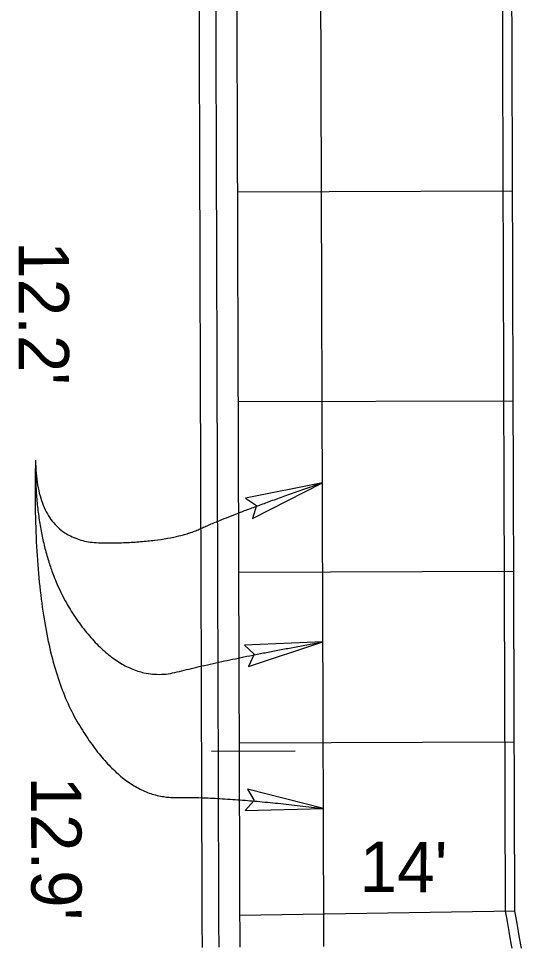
# Model space of a CAD drawing. Extents: x 2145147 to 2158018, y 137519 to 148068.
# Drawn here: x 2150881.8 to 2150917.8, y 143909.9 to 143976.2 of the extents above; entities that cross this region are included whole.
import ezdxf

# ---------------------------------------------------------------- set-up
doc = ezdxf.new("R2010")
doc.units = 0
for name, color, linetype in [('PR_Align_Ramp_J', 7, 'Continuous'), ('PR_Dimensions', 7, 'Continuous'), ('PR_Joint_Contraction', 7, 'Continuous'), ('PR_Joint_Long', 7, 'Continuous'), ('PR_Road_Concrete', 7, 'Continuous')]:
    doc.layers.add(name, color=color, linetype=linetype)

msp = doc.modelspace()

# ---------------------------------------------------------------- linework, layer by layer
at = {"layer": 'PR_Align_Ramp_J'}
msp.add_lwpolyline([(2150895.597, 143923.797), (2150901.597, 143923.816)], dxfattribs=at)
at = {"layer": 'PR_Dimensions'}
for points in [[(2150903.536, 143942.995), (2150898.033, 143941.885), (2150898.823, 143941.366), (2150898.542, 143940.439)], [(2150903.572, 143931.611), (2150897.963, 143931.374), (2150898.663, 143930.738), (2150898.24, 143929.866)], [(2150903.61, 143919.696), (2150898.172, 143921.091), (2150898.658, 143920.28), (2150898.001, 143919.567)]]:
    msp.add_lwpolyline(points, close=True, dxfattribs=at)
for points in [[(2150883.007, 143944.603), (2150882.712, 143931.628), (2150889.137, 143920.443), (2150896.829, 143920.545), (2150903.61, 143919.696)], [(2150883.007, 143944.603), (2150882.919, 143937.331), (2150889.429, 143928.506), (2150896.847, 143930.415), (2150903.572, 143931.611)], [(2150883.007, 143944.603), (2150883.107, 143938.702), (2150892.601, 143938.682), (2150897.08, 143940.763), (2150903.536, 143942.995)]]:
    msp.add_open_spline(points, degree=2, dxfattribs=at)
at = {"layer": 'PR_Joint_Contraction'}
for p, q in [((2150897.47, 143963.803), (2150917.137, 143963.865)), ((2150897.518, 143948.803), (2150917.184, 143948.865)), ((2150897.556, 143936.603), (2150917.223, 143936.665)), ((2150897.595, 143924.403), (2150917.261, 143924.465)), ((2150917.3, 143912.361), (2150897.637, 143912.047))]:
    msp.add_line(p, q, dxfattribs=at)
at = {"layer": 'PR_Joint_Long'}
msp.add_lwpolyline([(2150903.647, 143909.831), (2150903.642, 143910.507), (2150903.64, 143910.828), (2150903.637, 143911.411), (2150903.635, 143911.824), (2150903.633, 143912.31), (2150903.633, 143912.315), (2150903.631, 143912.822), (2150903.63, 143913.222), (2150903.628, 143913.822), (2150903.627, 143914.13), (2150903.625, 143914.822), (2150903.624, 143915.037), (2150903.622, 143915.822), (2150903.622, 143915.944), (2150903.619, 143916.822), (2150903.619, 143916.852), (2150903.616, 143917.759), (2150903.616, 143917.822), (2150903.613, 143918.667), (2150903.612, 143918.822), (2150903.61, 143919.574), (2150903.609, 143919.822), (2150903.607, 143920.482), (2150903.606, 143920.822), (2150903.604, 143921.389), (2150903.603, 143921.822), (2150903.601, 143922.297), (2150903.6, 143922.822), (2150903.599, 143923.204), (2150903.597, 143923.822), (2150903.596, 143924.111), (2150903.593, 143924.822), (2150903.593, 143925.019), (2150903.59, 143925.822), (2150903.59, 143925.926), (2150903.589, 143926.122), (2150903.587, 143926.822), (2150903.587, 143926.834), (2150903.584, 143927.741), (2150903.584, 143927.822), (2150903.581, 143928.649), (2150903.581, 143928.822), (2150903.579, 143929.556), (2150903.578, 143929.822), (2150903.576, 143930.463), (2150903.575, 143930.822), (2150903.573, 143931.371), (2150903.571, 143931.822), (2150903.57, 143932.278), (2150903.568, 143932.822), (2150903.567, 143933.186), (2150903.565, 143933.822), (2150903.564, 143934.093), (2150903.562, 143934.822), (2150903.561, 143935.001), (2150903.559, 143935.822), (2150903.558, 143935.908), (2150903.556, 143936.816), (2150903.556, 143936.822), (2150903.553, 143937.723), (2150903.552, 143937.822), (2150903.55, 143938.63), (2150903.549, 143938.822), (2150903.547, 143939.538), (2150903.546, 143939.822), (2150903.544, 143940.445), (2150903.543, 143940.822), (2150903.541, 143941.353), (2150903.54, 143941.822), (2150903.538, 143942.26), (2150903.537, 143942.822), (2150903.535, 143943.168), (2150903.533, 143943.822), (2150903.533, 143944.075), (2150903.53, 143944.822), (2150903.53, 143944.982), (2150903.527, 143945.822), (2150903.527, 143945.89), (2150903.524, 143946.797), (2150903.524, 143946.822), (2150903.521, 143947.705), (2150903.521, 143947.822), (2150903.518, 143948.612), (2150903.518, 143948.822), (2150903.515, 143949.52), (2150903.515, 143949.672), (2150903.514, 143949.822), (2150903.512, 143950.427), (2150903.511, 143950.822), (2150903.51, 143951.334), (2150903.508, 143951.822), (2150903.507, 143952.242), (2150903.505, 143952.822), (2150903.504, 143953.149), (2150903.502, 143953.822), (2150903.501, 143954.057), (2150903.499, 143954.822), (2150903.498, 143954.964), (2150903.495, 143955.822), (2150903.495, 143955.872), (2150903.492, 143956.779), (2150903.492, 143956.822), (2150903.489, 143957.687), (2150903.489, 143957.822), (2150903.487, 143958.594), (2150903.486, 143958.822), (2150903.484, 143959.501), (2150903.483, 143959.822), (2150903.481, 143960.409), (2150903.48, 143960.822), (2150903.478, 143961.316), (2150903.476, 143961.822), (2150903.475, 143962.224), (2150903.473, 143962.822), (2150903.472, 143963.131), (2150903.47, 143963.822), (2150903.469, 143964.039), (2150903.467, 143964.822), (2150903.466, 143964.946), (2150903.464, 143965.822), (2150903.464, 143965.853), (2150903.461, 143966.761), (2150903.461, 143966.822), (2150903.458, 143967.668), (2150903.457, 143967.822), (2150903.455, 143968.576), (2150903.454, 143968.822), (2150903.452, 143969.483), (2150903.451, 143969.822), (2150903.449, 143970.391), (2150903.448, 143970.822), (2150903.446, 143971.298), (2150903.445, 143971.822), (2150903.444, 143972.206), (2150903.442, 143972.822), (2150903.441, 143973.113), (2150903.438, 143973.822), (2150903.438, 143974.02), (2150903.435, 143974.822), (2150903.435, 143974.928), (2150903.435, 143975.025), (2150903.432, 143975.822), (2150903.432, 143975.835), (2150903.429, 143976.743)], dxfattribs=at)
at = {"layer": 'PR_Road_Concrete'}
for points in [[(2150894.951, 143909.764), (2150894.946, 143910.45), (2150894.944, 143910.776), (2150894.94, 143911.368), (2150894.939, 143911.789), (2150894.937, 143912.282), (2150894.937, 143912.282), (2150894.937, 143912.287), (2150894.935, 143912.795), (2150894.934, 143913.195), (2150894.932, 143913.795), (2150894.931, 143914.102), (2150894.929, 143914.795), (2150894.928, 143915.01), (2150894.926, 143915.795), (2150894.925, 143915.917), (2150894.923, 143916.795), (2150894.922, 143916.824), (2150894.92, 143917.732), (2150894.919, 143917.795), (2150894.917, 143918.639), (2150894.916, 143918.795), (2150894.914, 143919.547), (2150894.913, 143919.795), (2150894.911, 143920.454), (2150894.91, 143920.795), (2150894.908, 143921.362), (2150894.907, 143921.795), (2150894.905, 143922.269), (2150894.904, 143922.795), (2150894.902, 143923.176), (2150894.9, 143923.795), (2150894.899, 143924.084), (2150894.897, 143924.795), (2150894.897, 143924.991), (2150894.894, 143925.795), (2150894.894, 143925.899), (2150894.893, 143926.095), (2150894.891, 143926.795), (2150894.891, 143926.806), (2150894.888, 143927.714), (2150894.888, 143927.795), (2150894.885, 143928.621), (2150894.885, 143928.795), (2150894.882, 143929.528), (2150894.881, 143929.795), (2150894.879, 143930.436), (2150894.878, 143930.795), (2150894.876, 143931.343), (2150894.875, 143931.795), (2150894.874, 143932.251), (2150894.872, 143932.795), (2150894.871, 143933.158), (2150894.869, 143933.795), (2150894.868, 143934.066), (2150894.866, 143934.795), (2150894.865, 143934.973), (2150894.862, 143935.795), (2150894.862, 143935.881), (2150894.859, 143936.788), (2150894.859, 143936.795), (2150894.856, 143937.695), (2150894.856, 143937.795), (2150894.854, 143938.603), (2150894.853, 143938.795), (2150894.851, 143939.51), (2150894.85, 143939.795), (2150894.848, 143940.418), (2150894.847, 143940.795), (2150894.845, 143941.325), (2150894.843, 143941.795), (2150894.842, 143942.233), (2150894.84, 143942.795), (2150894.839, 143943.14), (2150894.837, 143943.794), (2150894.836, 143944.047), (2150894.834, 143944.794), (2150894.833, 143944.955), (2150894.831, 143945.794), (2150894.831, 143945.862), (2150894.828, 143946.77), (2150894.828, 143946.794), (2150894.825, 143947.677), (2150894.824, 143947.794), (2150894.822, 143948.585), (2150894.821, 143948.794), (2150894.819, 143949.492), (2150894.819, 143949.644), (2150894.818, 143949.794), (2150894.816, 143950.4), (2150894.815, 143950.794), (2150894.813, 143951.307), (2150894.812, 143951.794), (2150894.81, 143952.214), (2150894.809, 143952.794), (2150894.808, 143953.122), (2150894.805, 143953.794), (2150894.805, 143954.029), (2150894.802, 143954.794), (2150894.802, 143954.937), (2150894.799, 143955.794), (2150894.799, 143955.844), (2150894.796, 143956.752), (2150894.796, 143956.794), (2150894.793, 143957.659), (2150894.793, 143957.794), (2150894.79, 143958.566), (2150894.79, 143958.794), (2150894.787, 143959.474), (2150894.786, 143959.794), (2150894.785, 143960.381), (2150894.783, 143960.794), (2150894.782, 143961.289), (2150894.78, 143961.794), (2150894.779, 143962.196), (2150894.777, 143962.794), (2150894.776, 143963.104), (2150894.774, 143963.794), (2150894.773, 143964.011), (2150894.771, 143964.794), (2150894.77, 143964.919), (2150894.767, 143965.794), (2150894.767, 143965.826), (2150894.764, 143966.733), (2150894.764, 143966.794), (2150894.762, 143967.641), (2150894.761, 143967.794), (2150894.759, 143968.548), (2150894.758, 143968.794), (2150894.756, 143969.456), (2150894.755, 143969.794), (2150894.753, 143970.363), (2150894.752, 143970.794), (2150894.75, 143971.271), (2150894.748, 143971.794), (2150894.747, 143972.178), (2150894.745, 143972.794), (2150894.744, 143973.085), (2150894.742, 143973.794), (2150894.742, 143973.993), (2150894.739, 143974.794), (2150894.739, 143974.9), (2150894.738, 143974.997), (2150894.736, 143975.794), (2150894.736, 143975.808), (2150894.733, 143976.715)], [(2150896.144, 143909.773), (2150896.139, 143910.458), (2150896.137, 143910.783), (2150896.133, 143911.374), (2150896.132, 143911.793), (2150896.13, 143912.286), (2150896.13, 143912.286), (2150896.13, 143912.291), (2150896.128, 143912.798), (2150896.127, 143913.198), (2150896.125, 143913.798), (2150896.124, 143914.106), (2150896.122, 143914.798), (2150896.121, 143915.013), (2150896.119, 143915.798), (2150896.118, 143915.921), (2150896.116, 143916.798), (2150896.115, 143916.828), (2150896.113, 143917.736), (2150896.112, 143917.798), (2150896.11, 143918.643), (2150896.109, 143918.798), (2150896.107, 143919.55), (2150896.106, 143919.798), (2150896.104, 143920.458), (2150896.103, 143920.798), (2150896.101, 143921.365), (2150896.1, 143921.798), (2150896.098, 143922.273), (2150896.097, 143922.798), (2150896.095, 143923.18), (2150896.093, 143923.798), (2150896.092, 143924.088), (2150896.09, 143924.798), (2150896.09, 143924.995), (2150896.087, 143925.798), (2150896.087, 143925.903), (2150896.086, 143926.098), (2150896.084, 143926.798), (2150896.084, 143926.81), (2150896.081, 143927.717), (2150896.081, 143927.798), (2150896.078, 143928.625), (2150896.078, 143928.798), (2150896.075, 143929.532), (2150896.074, 143929.798), (2150896.072, 143930.44), (2150896.071, 143930.798), (2150896.069, 143931.347), (2150896.068, 143931.798), (2150896.067, 143932.255), (2150896.065, 143932.798), (2150896.064, 143933.162), (2150896.062, 143933.798), (2150896.061, 143934.069), (2150896.059, 143934.798), (2150896.058, 143934.977), (2150896.055, 143935.798), (2150896.055, 143935.884), (2150896.052, 143936.792), (2150896.052, 143936.798), (2150896.049, 143937.699), (2150896.049, 143937.798), (2150896.046, 143938.607), (2150896.046, 143938.798), (2150896.044, 143939.514), (2150896.043, 143939.798), (2150896.041, 143940.422), (2150896.04, 143940.798), (2150896.038, 143941.329), (2150896.036, 143941.798), (2150896.035, 143942.236), (2150896.033, 143942.798), (2150896.032, 143943.144), (2150896.03, 143943.798), (2150896.029, 143944.051), (2150896.027, 143944.798), (2150896.026, 143944.959), (2150896.024, 143945.798), (2150896.024, 143945.866), (2150896.021, 143946.774), (2150896.021, 143946.798), (2150896.018, 143947.681), (2150896.017, 143947.798), (2150896.015, 143948.588), (2150896.014, 143948.798), (2150896.012, 143949.496), (2150896.012, 143949.648), (2150896.011, 143949.798), (2150896.009, 143950.403), (2150896.008, 143950.798), (2150896.006, 143951.311), (2150896.005, 143951.798), (2150896.003, 143952.218), (2150896.002, 143952.798), (2150896.001, 143953.126), (2150895.998, 143953.798), (2150895.998, 143954.033), (2150895.995, 143954.798), (2150895.995, 143954.94), (2150895.992, 143955.798), (2150895.992, 143955.848), (2150895.989, 143956.755), (2150895.989, 143956.798), (2150895.986, 143957.663), (2150895.986, 143957.798), (2150895.983, 143958.57), (2150895.983, 143958.798), (2150895.98, 143959.478), (2150895.979, 143959.798), (2150895.978, 143960.385), (2150895.976, 143960.798), (2150895.975, 143961.293), (2150895.973, 143961.798), (2150895.972, 143962.2), (2150895.97, 143962.798), (2150895.969, 143963.107), (2150895.967, 143963.798), (2150895.966, 143964.015), (2150895.964, 143964.798), (2150895.963, 143964.922), (2150895.96, 143965.798), (2150895.96, 143965.83), (2150895.957, 143966.737), (2150895.957, 143966.798), (2150895.955, 143967.645), (2150895.954, 143967.798), (2150895.952, 143968.552), (2150895.951, 143968.798), (2150895.949, 143969.459), (2150895.948, 143969.798), (2150895.946, 143970.367), (2150895.945, 143970.798), (2150895.943, 143971.274), (2150895.941, 143971.798), (2150895.94, 143972.182), (2150895.938, 143972.798), (2150895.937, 143973.089), (2150895.935, 143973.798), (2150895.934, 143973.997), (2150895.932, 143974.798), (2150895.932, 143974.904), (2150895.931, 143975.001), (2150895.929, 143975.798), (2150895.929, 143975.812), (2150895.926, 143976.719)], [(2150897.65, 143909.785), (2150897.645, 143910.467), (2150897.643, 143910.792), (2150897.64, 143911.382), (2150897.638, 143911.8), (2150897.636, 143912.291), (2150897.636, 143912.291), (2150897.636, 143912.296), (2150897.635, 143912.803), (2150897.634, 143913.203), (2150897.632, 143913.803), (2150897.631, 143914.111), (2150897.629, 143914.803), (2150897.628, 143915.018), (2150897.625, 143915.803), (2150897.625, 143915.925), (2150897.622, 143916.803), (2150897.622, 143916.833), (2150897.619, 143917.74), (2150897.619, 143917.803), (2150897.616, 143918.648), (2150897.616, 143918.803), (2150897.613, 143919.555), (2150897.613, 143919.803), (2150897.611, 143920.463), (2150897.61, 143920.803), (2150897.608, 143921.37), (2150897.606, 143921.803), (2150897.605, 143922.278), (2150897.603, 143922.803), (2150897.602, 143923.185), (2150897.6, 143923.803), (2150897.599, 143924.092), (2150897.597, 143924.803), (2150897.596, 143925), (2150897.594, 143925.803), (2150897.593, 143925.907), (2150897.593, 143926.103), (2150897.591, 143926.803), (2150897.59, 143926.815), (2150897.588, 143927.722), (2150897.587, 143927.803), (2150897.585, 143928.63), (2150897.584, 143928.803), (2150897.582, 143929.537), (2150897.581, 143929.803), (2150897.579, 143930.444), (2150897.578, 143930.803), (2150897.576, 143931.352), (2150897.575, 143931.803), (2150897.573, 143932.259), (2150897.572, 143932.803), (2150897.57, 143933.167), (2150897.568, 143933.803), (2150897.568, 143934.074), (2150897.565, 143934.803), (2150897.565, 143934.982), (2150897.562, 143935.803), (2150897.562, 143935.889), (2150897.559, 143936.797), (2150897.559, 143936.803), (2150897.556, 143937.704), (2150897.556, 143937.803), (2150897.553, 143938.611), (2150897.553, 143938.803), (2150897.55, 143939.519), (2150897.549, 143939.803), (2150897.547, 143940.426), (2150897.546, 143940.803), (2150897.545, 143941.334), (2150897.543, 143941.803), (2150897.542, 143942.241), (2150897.54, 143942.803), (2150897.539, 143943.149), (2150897.537, 143943.803), (2150897.536, 143944.056), (2150897.534, 143944.803), (2150897.533, 143944.963), (2150897.53, 143945.803), (2150897.53, 143945.871), (2150897.527, 143946.778), (2150897.527, 143946.803), (2150897.524, 143947.686), (2150897.524, 143947.803), (2150897.522, 143948.593), (2150897.521, 143948.803), (2150897.519, 143949.501), (2150897.518, 143949.653), (2150897.518, 143949.803), (2150897.516, 143950.408), (2150897.515, 143950.803), (2150897.513, 143951.316), (2150897.511, 143951.803), (2150897.51, 143952.223), (2150897.508, 143952.803), (2150897.507, 143953.13), (2150897.505, 143953.803), (2150897.504, 143954.038), (2150897.502, 143954.803), (2150897.501, 143954.945), (2150897.499, 143955.803), (2150897.499, 143955.853), (2150897.496, 143956.76), (2150897.496, 143956.803), (2150897.493, 143957.668), (2150897.492, 143957.803), (2150897.49, 143958.575), (2150897.489, 143958.803), (2150897.487, 143959.482), (2150897.486, 143959.803), (2150897.484, 143960.39), (2150897.483, 143960.803), (2150897.481, 143961.297), (2150897.48, 143961.803), (2150897.478, 143962.205), (2150897.477, 143962.803), (2150897.476, 143963.112), (2150897.473, 143963.803), (2150897.473, 143964.02), (2150897.47, 143964.803), (2150897.47, 143964.927), (2150897.467, 143965.803), (2150897.467, 143965.834), (2150897.464, 143966.742), (2150897.464, 143966.803), (2150897.461, 143967.649), (2150897.461, 143967.803), (2150897.458, 143968.557), (2150897.458, 143968.803), (2150897.455, 143969.464), (2150897.454, 143969.803), (2150897.453, 143970.372), (2150897.451, 143970.803), (2150897.45, 143971.279), (2150897.448, 143971.803), (2150897.447, 143972.187), (2150897.445, 143972.803), (2150897.444, 143973.094), (2150897.442, 143973.803), (2150897.441, 143974.001), (2150897.439, 143974.803), (2150897.438, 143974.909), (2150897.438, 143975.006), (2150897.435, 143975.803), (2150897.435, 143975.816), (2150897.433, 143976.724)], [(2150917.107, 143909.713), (2150917.066, 143909.936), (2150916.947, 143910.594), (2150916.891, 143910.906), (2150916.789, 143911.474), (2150916.717, 143911.877), (2150916.633, 143912.351), (2150916.633, 143912.351), (2150916.633, 143912.356), (2150916.631, 143912.863), (2150916.63, 143913.263), (2150916.628, 143913.863), (2150916.627, 143914.171), (2150916.625, 143914.863), (2150916.624, 143915.078), (2150916.622, 143915.863), (2150916.622, 143915.986), (2150916.619, 143916.863), (2150916.619, 143916.893), (2150916.616, 143917.8), (2150916.616, 143917.863), (2150916.613, 143918.708), (2150916.612, 143918.863), (2150916.61, 143919.615), (2150916.609, 143919.863), (2150916.607, 143920.523), (2150916.606, 143920.863), (2150916.604, 143921.43), (2150916.603, 143921.863), (2150916.601, 143922.338), (2150916.6, 143922.863), (2150916.599, 143923.245), (2150916.597, 143923.863), (2150916.596, 143924.153), (2150916.593, 143924.863), (2150916.593, 143925.06), (2150916.59, 143925.863), (2150916.59, 143925.967), (2150916.589, 143926.163), (2150916.587, 143926.863), (2150916.587, 143926.875), (2150916.584, 143927.782), (2150916.584, 143927.863), (2150916.581, 143928.69), (2150916.581, 143928.863), (2150916.578, 143929.597), (2150916.578, 143929.863), (2150916.576, 143930.505), (2150916.574, 143930.863), (2150916.573, 143931.412), (2150916.571, 143931.863), (2150916.57, 143932.319), (2150916.568, 143932.863), (2150916.567, 143933.227), (2150916.565, 143933.863), (2150916.564, 143934.134), (2150916.562, 143934.863), (2150916.561, 143935.042), (2150916.559, 143935.863), (2150916.558, 143935.949), (2150916.555, 143936.857), (2150916.555, 143936.863), (2150916.553, 143937.764), (2150916.552, 143937.863), (2150916.55, 143938.672), (2150916.549, 143938.863), (2150916.547, 143939.579), (2150916.546, 143939.863), (2150916.544, 143940.486), (2150916.543, 143940.863), (2150916.541, 143941.394), (2150916.54, 143941.863), (2150916.538, 143942.301), (2150916.536, 143942.863), (2150916.535, 143943.209), (2150916.533, 143943.863), (2150916.532, 143944.116), (2150916.53, 143944.863), (2150916.53, 143945.024), (2150916.527, 143945.863), (2150916.527, 143945.931), (2150916.524, 143946.838), (2150916.524, 143946.863), (2150916.521, 143947.746), (2150916.521, 143947.863), (2150916.518, 143948.653), (2150916.517, 143948.863), (2150916.515, 143949.561), (2150916.515, 143949.713), (2150916.514, 143949.863), (2150916.512, 143950.468), (2150916.511, 143950.863), (2150916.51, 143951.376), (2150916.508, 143951.863), (2150916.507, 143952.283), (2150916.505, 143952.863), (2150916.504, 143953.191), (2150916.502, 143953.863), (2150916.501, 143954.098), (2150916.498, 143954.863), (2150916.498, 143955.005), (2150916.495, 143955.863), (2150916.495, 143955.913), (2150916.492, 143956.82), (2150916.492, 143956.863), (2150916.489, 143957.728), (2150916.489, 143957.863), (2150916.487, 143958.635), (2150916.486, 143958.863), (2150916.484, 143959.543), (2150916.483, 143959.863), (2150916.481, 143960.45), (2150916.479, 143960.863), (2150916.478, 143961.357), (2150916.476, 143961.863), (2150916.475, 143962.265), (2150916.473, 143962.863), (2150916.472, 143963.172), (2150916.47, 143963.863), (2150916.469, 143964.08), (2150916.467, 143964.863), (2150916.466, 143964.987), (2150916.464, 143965.863), (2150916.464, 143965.895), (2150916.461, 143966.802), (2150916.46, 143966.863), (2150916.458, 143967.709), (2150916.457, 143967.863), (2150916.455, 143968.617), (2150916.454, 143968.863), (2150916.452, 143969.524), (2150916.451, 143969.863), (2150916.449, 143970.432), (2150916.448, 143970.863), (2150916.446, 143971.339), (2150916.445, 143971.863), (2150916.443, 143972.247), (2150916.442, 143972.863), (2150916.441, 143973.154), (2150916.438, 143973.863), (2150916.438, 143974.062), (2150916.435, 143974.863), (2150916.435, 143974.969), (2150916.435, 143975.066), (2150916.432, 143975.863), (2150916.432, 143975.876), (2150916.429, 143976.784)], [(2150917.774, 143909.719), (2150917.733, 143909.941), (2150917.614, 143910.598), (2150917.557, 143910.91), (2150917.456, 143911.478), (2150917.384, 143911.88), (2150917.3, 143912.353), (2150917.3, 143912.353), (2150917.3, 143912.358), (2150917.298, 143912.865), (2150917.297, 143913.265), (2150917.295, 143913.865), (2150917.294, 143914.173), (2150917.292, 143914.865), (2150917.291, 143915.08), (2150917.289, 143915.865), (2150917.288, 143915.988), (2150917.285, 143916.865), (2150917.285, 143916.895), (2150917.282, 143917.803), (2150917.282, 143917.865), (2150917.28, 143918.71), (2150917.279, 143918.865), (2150917.277, 143919.617), (2150917.276, 143919.865), (2150917.274, 143920.525), (2150917.273, 143920.865), (2150917.271, 143921.432), (2150917.27, 143921.865), (2150917.268, 143922.34), (2150917.266, 143922.865), (2150917.265, 143923.247), (2150917.263, 143923.865), (2150917.262, 143924.155), (2150917.26, 143924.865), (2150917.259, 143925.062), (2150917.257, 143925.865), (2150917.257, 143925.97), (2150917.256, 143926.165), (2150917.254, 143926.865), (2150917.254, 143926.877), (2150917.251, 143927.784), (2150917.251, 143927.865), (2150917.248, 143928.692), (2150917.247, 143928.865), (2150917.245, 143929.599), (2150917.244, 143929.865), (2150917.242, 143930.507), (2150917.241, 143930.865), (2150917.239, 143931.414), (2150917.238, 143931.865), (2150917.236, 143932.322), (2150917.235, 143932.865), (2150917.234, 143933.229), (2150917.232, 143933.865), (2150917.231, 143934.136), (2150917.228, 143934.865), (2150917.228, 143935.044), (2150917.225, 143935.865), (2150917.225, 143935.951), (2150917.222, 143936.859), (2150917.222, 143936.865), (2150917.219, 143937.766), (2150917.219, 143937.865), (2150917.216, 143938.674), (2150917.216, 143938.865), (2150917.214, 143939.581), (2150917.213, 143939.865), (2150917.211, 143940.489), (2150917.209, 143940.865), (2150917.208, 143941.396), (2150917.206, 143941.865), (2150917.205, 143942.303), (2150917.203, 143942.865), (2150917.202, 143943.211), (2150917.2, 143943.865), (2150917.199, 143944.118), (2150917.197, 143944.865), (2150917.196, 143945.026), (2150917.194, 143945.865), (2150917.193, 143945.933), (2150917.191, 143946.841), (2150917.19, 143946.865), (2150917.188, 143947.748), (2150917.187, 143947.865), (2150917.185, 143948.655), (2150917.184, 143948.865), (2150917.182, 143949.563), (2150917.181, 143949.715), (2150917.181, 143949.865), (2150917.179, 143950.47), (2150917.178, 143950.865), (2150917.176, 143951.378), (2150917.175, 143951.865), (2150917.173, 143952.285), (2150917.171, 143952.865), (2150917.17, 143953.193), (2150917.168, 143953.865), (2150917.168, 143954.1), (2150917.165, 143954.865), (2150917.165, 143955.007), (2150917.162, 143955.865), (2150917.162, 143955.915), (2150917.159, 143956.822), (2150917.159, 143956.865), (2150917.156, 143957.73), (2150917.156, 143957.865), (2150917.153, 143958.637), (2150917.152, 143958.865), (2150917.15, 143959.545), (2150917.149, 143959.865), (2150917.147, 143960.452), (2150917.146, 143960.865), (2150917.145, 143961.36), (2150917.143, 143961.865), (2150917.142, 143962.267), (2150917.14, 143962.865), (2150917.139, 143963.174), (2150917.137, 143963.865), (2150917.136, 143964.082), (2150917.133, 143964.865), (2150917.133, 143964.989), (2150917.13, 143965.865), (2150917.13, 143965.897), (2150917.127, 143966.804), (2150917.127, 143966.865), (2150917.124, 143967.712), (2150917.124, 143967.865), (2150917.122, 143968.619), (2150917.121, 143968.865), (2150917.119, 143969.526), (2150917.118, 143969.865), (2150917.116, 143970.434), (2150917.114, 143970.865), (2150917.113, 143971.341), (2150917.111, 143971.865), (2150917.11, 143972.249), (2150917.108, 143972.865), (2150917.107, 143973.156), (2150917.105, 143973.865), (2150917.104, 143974.064), (2150917.102, 143974.865), (2150917.101, 143974.971), (2150917.101, 143975.068), (2150917.099, 143975.865), (2150917.099, 143975.879), (2150917.096, 143976.786)]]:
    msp.add_lwpolyline(points, dxfattribs=at)

# ---------------------------------------------------------------- texts
at = {"layer": 'PR_Dimensions'}
for s, rotation, p in [("12.2'", 270.07028, (2150881.798, 143960.263)), ("12.9'", 270.07028, (2150882.696, 143921.983)), ("14'", 359.68996, (2150906.196, 143913.737))]:
    msp.add_text(s, height=3.6, rotation=rotation, dxfattribs=at).set_placement(p)

doc.saveas('drawing.dxf')
